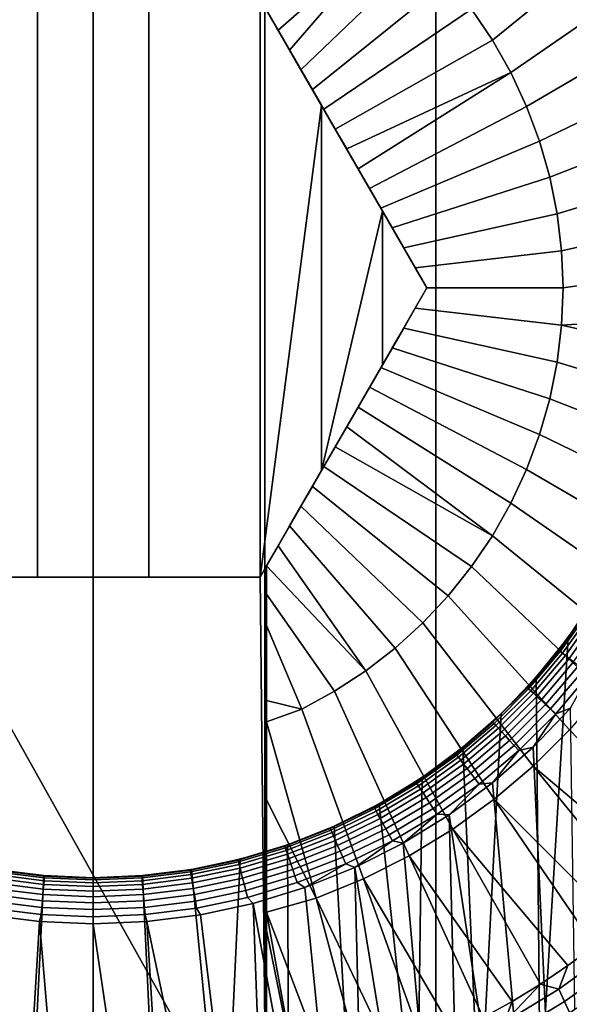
# Model space of a CAD drawing. Header units: metres. Extents: x -109 to 109, y -100 to 58.
# Tile 610 of 642: x 76.18 to 78.56, y 39.9 to 44.16. Entities that reach past the tile are written whole.
import ezdxf

# ---------------------------------------------------------------- set-up
doc = ezdxf.new("R2010")
doc.units = ezdxf.units.M
doc.layers.add('solid_21_062_100_XXX', color=7, linetype='CONTINUOUS')

msp = doc.modelspace()

# ---------------------------------------------------------------- linework, layer by layer
at = {"layer": 'solid_21_062_100_XXX'}
for points in [[(76.5, 47.799999, 13), (75.757866, 47.799999, 12.978799), (75.757843, 28.5, 12.978798), (76.5, 28.5, 13)], [(77.242134, 47.799999, 12.978799), (76.5, 47.799999, 13), (76.5, 28.5, 13), (77.242157, 28.5, 12.978798)], [(77.981873, 47.799999, 12.915263), (77.242134, 47.799999, 12.978799), (77.242157, 28.5, 12.978798), (77.981888, 28.5, 12.915262)], [(78.716789, 47.799999, 12.809598), (77.981873, 47.799999, 12.915263), (77.981888, 28.5, 12.915262), (78.716789, 28.5, 12.8096)], [(78.226944, 44.071533, -12.851696), (78.136589, 44.205029, -12.851696), (78.703712, 44.743359, -12.715114), (78.834015, 44.564617, -12.715114)], [(77.25, 44.200962, -12.928216), (77.678864, 44.65554, -12.851696), (77.806358, 44.556908, -12.851696), (77.299957, 44.114437, -12.932627)], [(77.349464, 44.028683, -12.936292), (77.299957, 44.114437, -12.932627), (77.806358, 44.556908, -12.851696)], [(77.349464, 44.028683, -12.936292), (77.806358, 44.556908, -12.851696), (77.925636, 44.448479, -12.851696), (77.398727, 43.943356, -12.939239)], [(78.306435, 43.931301, -12.851696), (78.226944, 44.071533, -12.851696), (78.834015, 44.564617, -12.715114), (78.94986, 44.376175, -12.715114)], [(77.398727, 43.943356, -12.939239), (77.925636, 44.448479, -12.851696), (78.035942, 44.33094, -12.851696), (77.447929, 43.858143, -12.941486)], [(78.374557, 43.78521, -12.851696), (78.306435, 43.931301, -12.851696), (78.94986, 44.376175, -12.715114), (79.050514, 44.179207, -12.715114)], [(77.447929, 43.858143, -12.941486), (78.035942, 44.33094, -12.851696), (78.136589, 44.205029, -12.851696), (77.497253, 43.772709, -12.943042)], [(76.259193, 41.75, -9.578973), (75.778313, 41.75, -9.554784), (75.778313, 44.25, -9.554784), (76.259193, 44.25, -9.578973)], [(76.740807, 41.75, -9.578973), (76.259193, 41.75, -9.578973), (76.259193, 44.25, -9.578973), (76.740807, 44.25, -9.578973)], [(77.221687, 41.75, -9.554784), (76.740807, 41.75, -9.578973), (76.740807, 44.25, -9.578973), (77.221687, 44.25, -9.554784)], [(77.25, 44.200962, -11.5), (77.943375, 43, -9.5), (77.221687, 44.25, -9.554784), (77.221687, 44.25, -11.5)], [(77.487007, 43.790459, -9.531031), (77.221687, 44.25, -9.554784), (77.943375, 43, -9.5)], [(77.221687, 41.75, -9.554784), (77.221687, 44.25, -9.554784), (77.487007, 43.790459, -9.531031)], [(77.892876, 43.087471, -12.930264), (77.25, 44.200962, -12.928216), (77.299957, 44.114437, -12.932627)], [(77.25, 44.200962, -11.5), (77.25, 44.200962, -12.928216), (77.892876, 43.087471, -12.930264), (77.943375, 43, -12.925397)], [(77.25, 44.200962, -11.5), (77.943375, 43, -12.925397), (77.943375, 43, -9.5)], [(77.497253, 43.772709, -12.943042), (78.136589, 44.205029, -12.851696), (78.226944, 44.071533, -12.851696), (77.546753, 43.68697, -12.943901)], [(78.430893, 43.634178, -12.851696), (78.374557, 43.78521, -12.851696), (79.050514, 44.179207, -12.715114), (79.135368, 43.974934, -12.715114)], [(77.843079, 43.173717, -12.934344), (77.299957, 44.114437, -12.932627), (77.349464, 44.028683, -12.936292)], [(77.892876, 43.087471, -12.930264), (77.299957, 44.114437, -12.932627), (77.843079, 43.173717, -12.934344)], [(77.546753, 43.68697, -12.943901), (78.226944, 44.071533, -12.851696), (78.306435, 43.931301, -12.851696), (77.596336, 43.601082, -12.944057)], [(77.793724, 43.259209, -12.937686), (77.349464, 44.028683, -12.936292), (77.398727, 43.943356, -12.939239)], [(77.843079, 43.173717, -12.934344), (77.349464, 44.028683, -12.936292), (77.793724, 43.259209, -12.937686)], [(77.744553, 43.344368, -12.940319), (77.398727, 43.943356, -12.939239), (77.447929, 43.858143, -12.941486)], [(77.793724, 43.259209, -12.937686), (77.398727, 43.943356, -12.939239), (77.744553, 43.344368, -12.940319)], [(78.475075, 43.47916, -12.851696), (78.430893, 43.634178, -12.851696), (79.135368, 43.974934, -12.715114), (79.203888, 43.764618, -12.715114)], [(77.645889, 43.515255, -12.943509), (77.596336, 43.601082, -12.944057), (78.306435, 43.931301, -12.851696)], [(77.695312, 43.429657, -12.942261), (77.645889, 43.515255, -12.943509), (78.306435, 43.931301, -12.851696), (78.374557, 43.78521, -12.851696)], [(77.695312, 43.429657, -12.942261), (77.447929, 43.858143, -12.941486), (77.497253, 43.772709, -12.943042)], [(77.744553, 43.344368, -12.940319), (77.447929, 43.858143, -12.941486), (77.695312, 43.429657, -12.942261)], [(77.221687, 41.75, -9.554784), (77.487007, 43.790459, -9.531031), (77.487007, 42.209541, -9.531031)], [(77.487007, 43.790459, -9.531031), (77.943375, 43, -9.5), (77.750893, 43.333397, -9.5)], [(77.487007, 42.209541, -9.531031), (77.487007, 43.790459, -9.531031), (77.750893, 43.333397, -9.5)], [(77.645889, 43.515255, -12.943509), (77.497253, 43.772709, -12.943042), (77.546753, 43.68697, -12.943901)], [(77.695312, 43.429657, -12.942261), (77.497253, 43.772709, -12.943042), (77.645889, 43.515255, -12.943509)], [(77.744553, 43.344368, -12.940319), (77.695312, 43.429657, -12.942261), (78.374557, 43.78521, -12.851696), (78.430893, 43.634178, -12.851696)], [(78.506836, 43.321125, -12.851696), (78.475075, 43.47916, -12.851696), (79.203888, 43.764618, -12.715114), (79.255653, 43.549561, -12.715114)], [(77.645889, 43.515255, -12.943509), (77.546753, 43.68697, -12.943901), (77.596336, 43.601082, -12.944057)], [(77.793724, 43.259209, -12.937686), (77.744553, 43.344368, -12.940319), (78.430893, 43.634178, -12.851696), (78.475075, 43.47916, -12.851696)], [(78.525978, 43.161072, -12.851696), (78.506836, 43.321125, -12.851696), (79.255653, 43.549561, -12.715114), (79.290344, 43.3311, -12.715114)], [(77.843079, 43.173717, -12.934344), (77.793724, 43.259209, -12.937686), (78.475075, 43.47916, -12.851696), (78.506836, 43.321125, -12.851696)], [(77.487007, 42.209541, -9.531031), (77.750893, 43.333397, -9.5), (77.750893, 42.666603, -9.5)], [(77.750893, 42.666603, -9.5), (77.750893, 43.333397, -9.5), (77.943375, 43, -9.5)], [(77.892876, 43.087471, -12.930264), (77.843079, 43.173717, -12.934344), (78.506836, 43.321125, -12.851696), (78.525978, 43.161072, -12.851696)], [(78.532372, 43.000004, -12.851696), (78.525978, 43.161072, -12.851696), (79.290344, 43.3311, -12.715114), (79.307747, 43.110588, -12.715114)], [(77.943375, 43, -12.925397), (77.892876, 43.087471, -12.930264), (78.525978, 43.161072, -12.851696), (78.532372, 43.000004, -12.851696)], [(78.525978, 42.838936, -12.851696), (78.532372, 43.000004, -12.851696), (79.307747, 43.110588, -12.715114), (79.307747, 42.889393, -12.715114)], [(77.25, 41.799038, -11.5), (77.221687, 41.75, -9.554784), (77.487007, 42.209541, -9.531031), (77.943375, 43, -12.925397)], [(77.25, 41.799038, -11.5), (77.943375, 43, -12.925397), (77.892876, 42.912529, -12.930264), (77.25, 41.799038, -12.928216)], [(77.487007, 42.209541, -9.531031), (77.750893, 42.666603, -9.5), (77.943375, 43, -12.925397)], [(77.750893, 42.666603, -9.5), (77.943375, 43, -9.5), (77.943375, 43, -12.925397)], [(77.892876, 42.912529, -12.930264), (77.943375, 43, -12.925397), (78.532372, 43.000004, -12.851696), (78.525978, 42.838936, -12.851696)], [(77.25, 41.799038, -12.928216), (77.892876, 42.912529, -12.930264), (77.299957, 41.885563, -12.932627)], [(77.299957, 41.885563, -12.932627), (77.892876, 42.912529, -12.930264), (77.843079, 42.826283, -12.934344)], [(77.892876, 42.912529, -12.930264), (78.525978, 42.838936, -12.851696), (78.506844, 42.678879, -12.851696), (77.843079, 42.826283, -12.934344)], [(78.525978, 42.838936, -12.851696), (79.307747, 42.889393, -12.715114), (79.290344, 42.66888, -12.715114)], [(78.525978, 42.838936, -12.851696), (79.290344, 42.66888, -12.715114), (79.255653, 42.45042, -12.715114), (78.506844, 42.678879, -12.851696)], [(77.299957, 41.885563, -12.932627), (77.843079, 42.826283, -12.934344), (77.349464, 41.971317, -12.936292)], [(77.349464, 41.971317, -12.936292), (77.843079, 42.826283, -12.934344), (77.793724, 42.740791, -12.937686)], [(77.843079, 42.826283, -12.934344), (78.506844, 42.678879, -12.851696), (78.475082, 42.520847, -12.851696), (77.793724, 42.740791, -12.937686)], [(77.349464, 41.971317, -12.936292), (77.793724, 42.740791, -12.937686), (77.398727, 42.056644, -12.939239)], [(77.398727, 42.056644, -12.939239), (77.793724, 42.740791, -12.937686), (77.744553, 42.655632, -12.940319)], [(77.793724, 42.740791, -12.937686), (78.475082, 42.520847, -12.851696), (78.430893, 42.365826, -12.851696), (77.744553, 42.655632, -12.940319)], [(78.506844, 42.678879, -12.851696), (79.255653, 42.45042, -12.715114), (79.203888, 42.235363, -12.715114), (78.475082, 42.520847, -12.851696)], [(77.398727, 42.056644, -12.939239), (77.744553, 42.655632, -12.940319), (77.447929, 42.141857, -12.941486)], [(77.447929, 42.141857, -12.941486), (77.744553, 42.655632, -12.940319), (77.695312, 42.570343, -12.942261)], [(77.744553, 42.655632, -12.940319), (78.430893, 42.365826, -12.851696), (78.374557, 42.214794, -12.851696), (77.695312, 42.570343, -12.942261)], [(77.447929, 42.141857, -12.941486), (77.695312, 42.570343, -12.942261), (77.497253, 42.227291, -12.943042)], [(77.497253, 42.227291, -12.943042), (77.695312, 42.570343, -12.942261), (77.645889, 42.484745, -12.943509)], [(77.695312, 42.570343, -12.942261), (78.374557, 42.214794, -12.851696), (78.306435, 42.068703, -12.851696), (77.645889, 42.484745, -12.943509)], [(78.475082, 42.520847, -12.851696), (79.203888, 42.235363, -12.715114), (79.135361, 42.025047, -12.715114), (78.430893, 42.365826, -12.851696)], [(77.497253, 42.227291, -12.943042), (77.645889, 42.484745, -12.943509), (77.546753, 42.31303, -12.943901)], [(77.546753, 42.31303, -12.943901), (77.645889, 42.484745, -12.943509), (77.596336, 42.398918, -12.944057)], [(77.645889, 42.484745, -12.943509), (78.306435, 42.068703, -12.851696), (78.226944, 41.928471, -12.851696), (77.596336, 42.398918, -12.944057)], [(77.546753, 42.31303, -12.943901), (77.596336, 42.398918, -12.944057), (78.226944, 41.928471, -12.851696)], [(78.430893, 42.365826, -12.851696), (79.135361, 42.025047, -12.715114), (79.050507, 41.820774, -12.715114), (78.374557, 42.214794, -12.851696)], [(77.497253, 42.227291, -12.943042), (77.546753, 42.31303, -12.943901), (78.226944, 41.928471, -12.851696), (78.136597, 41.794979, -12.851696)], [(77.447929, 42.141857, -12.941486), (77.497253, 42.227291, -12.943042), (78.136597, 41.794979, -12.851696), (78.03595, 41.669064, -12.851696)], [(78.374557, 42.214794, -12.851696), (79.050507, 41.820774, -12.715114), (78.949844, 41.623806, -12.715114), (78.306435, 42.068703, -12.851696)], [(77.398727, 42.056644, -12.939239), (77.447929, 42.141857, -12.941486), (78.03595, 41.669064, -12.851696), (77.925636, 41.551525, -12.851696)], [(78.306435, 42.068703, -12.851696), (78.949844, 41.623806, -12.715114), (78.834007, 41.435368, -12.715114), (78.226944, 41.928471, -12.851696)], [(77.349464, 41.971317, -12.936292), (77.398727, 42.056644, -12.939239), (77.925636, 41.551525, -12.851696), (77.806358, 41.443096, -12.851696)], [(77.299957, 41.885563, -12.932627), (77.349464, 41.971317, -12.936292), (77.806358, 41.443096, -12.851696), (77.678864, 41.344463, -12.851696)], [(78.226944, 41.928471, -12.851696), (78.834007, 41.435368, -12.715114), (78.703705, 41.256626, -12.715114), (78.136597, 41.794979, -12.851696)], [(77.25, 41.799038, -12.928216), (77.299957, 41.885563, -12.932627), (77.678864, 41.344463, -12.851696)], [(75.778313, 41.75, -11.5), (77.25, 39.121857, -11.5), (75.75, 39.121857, -11.5), (75.75, 41.799038, -11.5)], [(77.25, 41.799038, -11.5), (77.25, 39.121857, -11.5), (77.221687, 41.75, -11.5)], [(77.25, 41.799038, -11.5), (77.221687, 41.75, -11.5), (77.221687, 41.75, -9.554784)], [(77.25, 41.799038, -11.5), (77.25, 40.222591, -12.701263), (77.25, 39.501717, -12.535121)], [(77.25, 39.443146, -12.516213), (77.25, 41.799038, -11.5), (77.25, 39.501717, -12.535121)], [(77.25, 41.799038, -11.5), (77.25, 40.300877, -12.716875), (77.25, 40.222591, -12.701263)], [(77.25, 41.799038, -11.5), (77.25, 40.785931, -12.803475), (77.25, 40.300877, -12.716875)], [(77.25, 41.675968, -12.917053), (77.25, 41.799038, -12.928216), (77.678864, 41.344463, -12.851696), (77.543953, 41.256245, -12.851696)], [(77.25, 41.799038, -11.5), (77.25, 41.123188, -12.853351), (77.25, 40.785931, -12.803475)], [(77.25, 41.799038, -11.5), (77.25, 41.216019, -12.865601), (77.25, 41.123188, -12.853351)], [(77.25, 41.799038, -11.5), (77.25, 41.799038, -12.928216), (77.25, 41.675968, -12.917053)], [(77.25, 41.799038, -11.5), (77.25, 41.675968, -12.917053), (77.25, 41.540916, -12.903542)], [(77.25, 41.799038, -11.5), (77.25, 41.540916, -12.903542), (77.25, 41.216019, -12.865601)], [(77.25, 41.799038, -11.5), (77.25, 39.121857, -12.051724), (77.25, 39.121857, -11.5)], [(77.25, 39.125416, -12.110739), (77.25, 39.121857, -12.051724), (77.25, 41.799038, -11.5)], [(77.25, 39.438671, -12.514444), (77.25, 41.799038, -11.5), (77.25, 39.443146, -12.516213)], [(77.25, 39.387516, -12.490622), (77.25, 41.799038, -11.5), (77.25, 39.438671, -12.514444)], [(77.25, 39.37841, -12.485636), (77.25, 41.799038, -11.5), (77.25, 39.387516, -12.490622)], [(77.25, 39.335587, -12.458761), (77.25, 41.799038, -11.5), (77.25, 39.37841, -12.485636)], [(77.25, 39.322556, -12.449345), (77.25, 41.799038, -11.5), (77.25, 39.335587, -12.458761)], [(77.25, 39.288078, -12.421148), (77.25, 41.799038, -11.5), (77.25, 39.322556, -12.449345)], [(77.25, 39.272072, -12.406203), (77.25, 41.799038, -11.5), (77.25, 39.288078, -12.421148)], [(77.25, 39.245625, -12.378366), (77.25, 41.799038, -11.5), (77.25, 39.272072, -12.406203)], [(77.25, 39.227821, -12.356966), (77.25, 41.799038, -11.5), (77.25, 39.245625, -12.378366)], [(77.25, 39.208775, -12.331049), (77.25, 41.799038, -11.5), (77.25, 39.227821, -12.356966)], [(77.25, 39.190548, -12.302474), (77.25, 41.799038, -11.5), (77.25, 39.208775, -12.331049)], [(77.25, 39.17799, -12.279889), (77.25, 41.799038, -11.5), (77.25, 39.190548, -12.302474)], [(77.25, 39.160877, -12.243651), (77.25, 41.799038, -11.5), (77.25, 39.17799, -12.279889)], [(77.25, 39.153652, -12.225608), (77.25, 41.799038, -11.5), (77.25, 39.160877, -12.243651)], [(77.25, 39.139317, -12.181513), (77.25, 41.799038, -11.5), (77.25, 39.153652, -12.225608)], [(77.25, 39.136055, -12.168962), (77.25, 41.799038, -11.5), (77.25, 39.139317, -12.181513)], [(77.25, 39.126236, -12.117143), (77.25, 41.799038, -11.5), (77.25, 39.136055, -12.168962)], [(77.25, 39.125416, -12.110739), (77.25, 41.799038, -11.5), (77.25, 39.126236, -12.117143)], [(78.136597, 41.794979, -12.851696), (78.703705, 41.256626, -12.715114), (78.559738, 41.088684, -12.715114), (78.03595, 41.669064, -12.851696)], [(75.778313, 41.75, -11.5), (77.221687, 41.75, -11.5), (77.25, 39.121857, -11.5)], [(75.778313, 41.75, -11.5), (75.778313, 41.75, -9.554784), (76.259193, 41.75, -9.578973), (77.221687, 41.75, -11.5)], [(76.259193, 41.75, -9.578973), (76.740807, 41.75, -9.578973), (77.221687, 41.75, -11.5)], [(76.740807, 41.75, -9.578973), (77.221687, 41.75, -9.554784), (77.221687, 41.75, -11.5)], [(77.25, 41.540916, -12.903542), (77.25, 41.675968, -12.917053), (77.543953, 41.256245, -12.851696), (77.402473, 41.178993, -12.851696)], [(78.03595, 41.669064, -12.851696), (78.559738, 41.088684, -12.715114), (78.403015, 40.93259, -12.715114), (77.925636, 41.551525, -12.851696)], [(78.553574, 41.48827, -9.359357), (78.675636, 41.66993, -9.331738), (78.688629, 39.651882, -9.328709), (78.433548, 39.498375, -9.384885)], [(78.588837, 41.537384, -10.5), (78.65065, 41.629887, -10.5), (78.675636, 41.66993, -9.331738), (78.553574, 41.48827, -9.359357)], [(78.514221, 41.43227, -10.531038), (78.636803, 41.603958, -10.531038), (78.588837, 41.537384, -10.5), (78.523056, 41.447662, -10.5)], [(78.519981, 41.427788, -10.561594), (78.642914, 41.599964, -10.561594), (78.636803, 41.603958, -10.531038), (78.514221, 41.43227, -10.531038)], [(78.529442, 41.420422, -10.590631), (78.652954, 41.593407, -10.590631), (78.642914, 41.599964, -10.561594), (78.519981, 41.427788, -10.561594)], [(78.542381, 41.410355, -10.61743), (78.666672, 41.584442, -10.61743), (78.652954, 41.593407, -10.590631), (78.529442, 41.420422, -10.590631)], [(78.558464, 41.397831, -10.641333), (78.683739, 41.573292, -10.641333), (78.666672, 41.584442, -10.61743), (78.542381, 41.410355, -10.61743)], [(78.577309, 41.383167, -10.661748), (78.703728, 41.56023, -10.661748), (78.683739, 41.573292, -10.641333), (78.558464, 41.397831, -10.641333)], [(77.25, 41.216019, -12.865601), (77.25, 41.540916, -12.903542), (77.402473, 41.178993, -12.851696)], [(77.925636, 41.551525, -12.851696), (78.403015, 40.93259, -12.715114), (78.234497, 40.789307, -12.715114), (77.806358, 41.443096, -12.851696)], [(78.523056, 41.447662, -10.5), (78.588837, 41.537384, -10.5), (78.553574, 41.48827, -9.359357)], [(78.415977, 41.317287, -9.388491), (78.553574, 41.48827, -9.359357), (78.433548, 39.498375, -9.384885)], [(78.453415, 41.360893, -10.5), (78.523056, 41.447662, -10.5), (78.553574, 41.48827, -9.359357), (78.415977, 41.317287, -9.388491)], [(77.806358, 41.443096, -12.851696), (78.234497, 40.789307, -12.715114), (78.055237, 40.659721, -12.715114), (77.678864, 41.344463, -12.851696)], [(78.377876, 41.27129, -10.531038), (78.514221, 41.43227, -10.531038), (78.380058, 41.277248, -10.5)], [(78.383247, 41.26635, -10.561594), (78.519981, 41.427788, -10.561594), (78.514221, 41.43227, -10.531038), (78.377876, 41.27129, -10.531038)], [(78.514221, 41.43227, -10.531038), (78.453415, 41.360893, -10.5), (78.380058, 41.277248, -10.5)], [(78.392075, 41.258224, -10.590631), (78.529442, 41.420422, -10.590631), (78.519981, 41.427788, -10.561594), (78.383247, 41.26635, -10.561594)], [(78.514221, 41.43227, -10.531038), (78.523056, 41.447662, -10.5), (78.453415, 41.360893, -10.5)], [(78.404129, 41.247124, -10.61743), (78.542381, 41.410355, -10.61743), (78.529442, 41.420422, -10.590631), (78.392075, 41.258224, -10.590631)], [(78.419128, 41.233318, -10.641333), (78.558464, 41.397831, -10.641333), (78.542381, 41.410355, -10.61743), (78.404129, 41.247124, -10.61743)], [(78.436699, 41.217148, -10.661748), (78.577309, 41.383167, -10.661748), (78.558464, 41.397831, -10.641333), (78.419128, 41.233318, -10.641333)], [(78.456398, 41.199009, -10.678173), (78.598442, 41.366718, -10.678173), (78.577309, 41.383167, -10.661748), (78.436699, 41.217148, -10.661748)], [(77.678864, 41.344463, -12.851696), (78.055237, 40.659721, -12.715114), (77.866333, 40.54464, -12.715114), (77.543953, 41.256245, -12.851696)], [(78.380058, 41.277248, -10.5), (78.453415, 41.360893, -10.5), (78.415977, 41.317287, -9.388491)], [(78.477745, 41.179356, -10.690202), (78.621338, 41.348892, -10.690202), (78.598442, 41.366718, -10.678173), (78.456398, 41.199009, -10.678173)], [(78.500221, 41.158665, -10.697537), (78.645447, 41.330132, -10.697537), (78.621338, 41.348892, -10.690202), (78.477745, 41.179356, -10.690202)], [(78.264046, 41.15863, -9.418221), (78.415977, 41.317287, -9.388491), (78.433548, 39.498375, -9.384885), (78.170082, 39.36533, -9.435328)], [(78.303123, 41.19688, -10.5), (78.380058, 41.277248, -10.5), (78.415977, 41.317287, -9.388491), (78.264046, 41.15863, -9.418221)], [(78.500221, 41.158665, -10.697537), (78.564117, 41.18288, -10.7), (78.645447, 41.330132, -10.697537)], [(77.543953, 41.256245, -12.851696), (77.866333, 40.54464, -12.715114), (77.668961, 40.444771, -12.715114), (77.402473, 41.178993, -12.851696)], [(78.228706, 41.12212, -10.531038), (78.377876, 41.27129, -10.531038), (78.303123, 41.19688, -10.5)], [(78.23365, 41.116753, -10.561594), (78.383247, 41.26635, -10.561594), (78.377876, 41.27129, -10.531038), (78.228706, 41.12212, -10.531038)], [(78.241776, 41.107929, -10.590631), (78.392075, 41.258224, -10.590631), (78.383247, 41.26635, -10.561594), (78.23365, 41.116753, -10.561594)], [(78.252876, 41.095871, -10.61743), (78.404129, 41.247124, -10.61743), (78.392075, 41.258224, -10.590631), (78.241776, 41.107929, -10.590631)], [(78.377876, 41.27129, -10.531038), (78.380058, 41.277248, -10.5), (78.303123, 41.19688, -10.5)], [(77.25, 41.216019, -12.865601), (77.402473, 41.178993, -12.851696), (77.25, 41.123188, -12.853351)], [(78.266685, 41.080872, -10.641333), (78.419128, 41.233318, -10.641333), (78.404129, 41.247124, -10.61743), (78.252876, 41.095871, -10.61743)], [(78.282852, 41.063305, -10.661748), (78.436699, 41.217148, -10.661748), (78.419128, 41.233318, -10.641333), (78.266685, 41.080872, -10.641333)], [(78.300987, 41.043602, -10.678173), (78.456398, 41.199009, -10.678173), (78.436699, 41.217148, -10.661748), (78.282852, 41.063305, -10.661748)], [(77.402473, 41.178993, -12.851696), (77.668961, 40.444771, -12.715114), (77.464348, 40.360741, -12.715114), (77.25, 41.123188, -12.853351)], [(78.222755, 41.119946, -10.5), (78.303123, 41.19688, -10.5), (78.264046, 41.15863, -9.418221)], [(78.228706, 41.12212, -10.531038), (78.303123, 41.19688, -10.5), (78.222755, 41.119946, -10.5)], [(78.320648, 41.022251, -10.690202), (78.477745, 41.179356, -10.690202), (78.456398, 41.199009, -10.678173), (78.300987, 41.043602, -10.678173)], [(78.341331, 40.999779, -10.697537), (78.500221, 41.158665, -10.697537), (78.477745, 41.179356, -10.690202), (78.320648, 41.022251, -10.690202)], [(78.402542, 41.014347, -10.7), (78.458488, 39.802059, -10.7), (78.582596, 39.881462, -10.7), (78.564117, 41.18288, -10.7)], [(78.500221, 41.158665, -10.697537), (78.402542, 41.014347, -10.7), (78.564117, 41.18288, -10.7)], [(78.099075, 41.013687, -9.447629), (78.264046, 41.15863, -9.418221), (78.170082, 39.36533, -9.435328)], [(78.139114, 41.046589, -10.5), (78.222755, 41.119946, -10.5), (78.264046, 41.15863, -9.418221), (78.099075, 41.013687, -9.447629)], [(78.341331, 40.999779, -10.697537), (78.402542, 41.014347, -10.7), (78.500221, 41.158665, -10.697537)], [(77.25, 40.785931, -12.803475), (77.25, 41.123188, -12.853351), (77.464348, 40.360741, -12.715114)], [(78.067734, 40.985779, -10.531038), (78.228706, 41.12212, -10.531038), (78.139114, 41.046589, -10.5)], [(78.072212, 40.980022, -10.561594), (78.23365, 41.116753, -10.561594), (78.228706, 41.12212, -10.531038), (78.067734, 40.985779, -10.531038)], [(78.079582, 40.970558, -10.590631), (78.241776, 41.107929, -10.590631), (78.23365, 41.116753, -10.561594), (78.072212, 40.980022, -10.561594)], [(78.089645, 40.957623, -10.61743), (78.252876, 41.095871, -10.61743), (78.241776, 41.107929, -10.590631), (78.079582, 40.970558, -10.590631)], [(78.102165, 40.941536, -10.641333), (78.266685, 41.080872, -10.641333), (78.252876, 41.095871, -10.61743), (78.089645, 40.957623, -10.61743)], [(78.228706, 41.12212, -10.531038), (78.222755, 41.119946, -10.5), (78.139114, 41.046589, -10.5)], [(78.403015, 40.93259, -12.715114), (78.559738, 41.088684, -12.715114), (79.093849, 40.535767, -12.535121), (78.993263, 40.434044, -12.535121)], [(78.052345, 40.976952, -10.5), (78.139114, 41.046589, -10.5), (78.099075, 41.013687, -9.447629)], [(78.067734, 40.985779, -10.531038), (78.139114, 41.046589, -10.5), (78.052345, 40.976952, -10.5)], [(78.116837, 40.922691, -10.661748), (78.282852, 41.063305, -10.661748), (78.266685, 41.080872, -10.641333), (78.102165, 40.941536, -10.641333)], [(78.133278, 40.901562, -10.678173), (78.300987, 41.043602, -10.678173), (78.282852, 41.063305, -10.661748), (78.116837, 40.922691, -10.661748)], [(78.151108, 40.878658, -10.690202), (78.320648, 41.022251, -10.690202), (78.300987, 41.043602, -10.678173), (78.133278, 40.901562, -10.678173)], [(77.922729, 40.883793, -9.475788), (78.099075, 41.013687, -9.447629), (78.170082, 39.36533, -9.435328), (77.900475, 39.253178, -9.479096)], [(77.962624, 40.911167, -10.5), (78.052345, 40.976952, -10.5), (78.099075, 41.013687, -9.447629), (77.922729, 40.883793, -9.475788)], [(78.169868, 40.854553, -10.697537), (78.341331, 40.999779, -10.697537), (78.320648, 41.022251, -10.690202), (78.151108, 40.878658, -10.690202)], [(78.169868, 40.854553, -10.697537), (78.227257, 40.860123, -10.7), (78.341331, 40.999779, -10.697537)], [(78.227257, 40.860123, -10.7), (78.331406, 39.727623, -10.7), (78.458488, 39.802059, -10.7), (78.402542, 41.014347, -10.7)], [(78.341331, 40.999779, -10.697537), (78.227257, 40.860123, -10.7), (78.402542, 41.014347, -10.7)], [(77.896042, 40.863197, -10.531038), (78.067734, 40.985779, -10.531038), (77.962624, 40.911167, -10.5)], [(77.900032, 40.857086, -10.561594), (78.072212, 40.980022, -10.561594), (78.067734, 40.985779, -10.531038), (77.896042, 40.863197, -10.531038)], [(77.906593, 40.84705, -10.590631), (78.079582, 40.970558, -10.590631), (78.072212, 40.980022, -10.561594), (77.900032, 40.857086, -10.561594)], [(77.915558, 40.833324, -10.61743), (78.089645, 40.957623, -10.61743), (78.079582, 40.970558, -10.590631), (77.906593, 40.84705, -10.590631)], [(77.926712, 40.816261, -10.641333), (78.102165, 40.941536, -10.641333), (78.089645, 40.957623, -10.61743), (77.915558, 40.833324, -10.61743)], [(78.067734, 40.985779, -10.531038), (78.052345, 40.976952, -10.5), (77.962624, 40.911167, -10.5)], [(77.939766, 40.796272, -10.661748), (78.116837, 40.922691, -10.661748), (78.102165, 40.941536, -10.641333), (77.926712, 40.816261, -10.641333)], [(77.954414, 40.773853, -10.678173), (78.133278, 40.901562, -10.678173), (78.116837, 40.922691, -10.661748), (77.939766, 40.796272, -10.661748)], [(78.234497, 40.789307, -12.715114), (78.403015, 40.93259, -12.715114), (78.888687, 40.336418, -12.535121), (78.780296, 40.243053, -12.535121)], [(78.403015, 40.93259, -12.715114), (78.993263, 40.434044, -12.535121), (78.888687, 40.336418, -12.535121)], [(77.736496, 40.769844, -9.501884), (77.922729, 40.883793, -9.475788), (77.900475, 39.253178, -9.479096)], [(77.775002, 40.791637, -10.5), (77.870117, 40.849354, -10.5), (77.922729, 40.883793, -9.475788), (77.736496, 40.769844, -9.501884)], [(77.870117, 40.849354, -10.5), (77.962624, 40.911167, -10.5), (77.922729, 40.883793, -9.475788)], [(77.896042, 40.863197, -10.531038), (77.962624, 40.911167, -10.5), (77.870117, 40.849354, -10.5)], [(77.970291, 40.749557, -10.690202), (78.151108, 40.878658, -10.690202), (78.133278, 40.901562, -10.678173), (77.954414, 40.773853, -10.678173)], [(77.986992, 40.723984, -10.697537), (78.169868, 40.854553, -10.697537), (78.151108, 40.878658, -10.690202), (77.970291, 40.749557, -10.690202)], [(77.714821, 40.755211, -10.531038), (77.896042, 40.863197, -10.531038), (77.775002, 40.791637, -10.5)], [(77.718292, 40.748795, -10.561594), (77.900032, 40.857086, -10.561594), (77.896042, 40.863197, -10.531038), (77.714821, 40.755211, -10.531038)], [(77.723999, 40.738247, -10.590631), (77.906593, 40.84705, -10.590631), (77.900032, 40.857086, -10.561594), (77.718292, 40.748795, -10.561594)], [(77.731804, 40.723831, -10.61743), (77.915558, 40.833324, -10.61743), (77.906593, 40.84705, -10.590631), (77.723999, 40.738247, -10.590631)], [(77.741501, 40.705902, -10.641333), (77.926712, 40.816261, -10.641333), (77.915558, 40.833324, -10.61743), (77.731804, 40.723831, -10.61743)], [(77.896042, 40.863197, -10.531038), (77.870117, 40.849354, -10.5), (77.775002, 40.791637, -10.5)], [(77.986992, 40.723984, -10.697537), (78.03952, 40.721325, -10.7), (78.169868, 40.854553, -10.697537)], [(78.03952, 40.721325, -10.7), (78.201454, 39.658211, -10.7), (78.331406, 39.727623, -10.7), (78.227257, 40.860123, -10.7)], [(78.169868, 40.854553, -10.697537), (78.03952, 40.721325, -10.7), (78.227257, 40.860123, -10.7)], [(77.25, 40.785931, -12.803475), (77.464348, 40.360741, -12.715114), (77.25, 40.300877, -12.716875)], [(77.67746, 40.738125, -10.5), (77.775002, 40.791637, -10.5), (77.736496, 40.769844, -9.501884)], [(77.714821, 40.755211, -10.531038), (77.775002, 40.791637, -10.5), (77.67746, 40.738125, -10.5)], [(77.752869, 40.684902, -10.661748), (77.939766, 40.796272, -10.661748), (77.926712, 40.816261, -10.641333), (77.741501, 40.705902, -10.641333)], [(77.765617, 40.66135, -10.678173), (77.954414, 40.773853, -10.678173), (77.939766, 40.796272, -10.661748), (77.752869, 40.684902, -10.661748)], [(78.055237, 40.659721, -12.715114), (78.234497, 40.789307, -12.715114), (78.668259, 40.154099, -12.535121), (78.55275, 40.069691, -12.535121)], [(78.234497, 40.789307, -12.715114), (78.780296, 40.243053, -12.535121), (78.668259, 40.154099, -12.535121)], [(77.525299, 40.66256, -10.531038), (77.714821, 40.755211, -10.531038), (77.577682, 40.688915, -10.5)], [(77.528229, 40.655876, -10.561594), (77.718292, 40.748795, -10.561594), (77.714821, 40.755211, -10.531038), (77.525299, 40.66256, -10.531038)], [(77.533043, 40.644894, -10.590631), (77.723999, 40.738247, -10.590631), (77.718292, 40.748795, -10.561594), (77.528229, 40.655876, -10.561594)], [(77.542191, 40.672695, -9.525154), (77.736496, 40.769844, -9.501884), (77.900475, 39.253178, -9.479096), (77.625595, 39.161636, -9.515655)], [(77.577682, 40.688915, -10.5), (77.67746, 40.738125, -10.5), (77.736496, 40.769844, -9.501884), (77.542191, 40.672695, -9.525154)], [(77.714821, 40.755211, -10.531038), (77.67746, 40.738125, -10.5), (77.577682, 40.688915, -10.5)], [(77.779427, 40.635826, -10.690202), (77.970291, 40.749557, -10.690202), (77.954414, 40.773853, -10.678173), (77.765617, 40.66135, -10.678173)], [(77.793968, 40.608963, -10.697537), (77.986992, 40.723984, -10.697537), (77.970291, 40.749557, -10.690202), (77.779427, 40.635826, -10.690202)], [(77.539627, 40.629883, -10.61743), (77.731804, 40.723831, -10.61743), (77.723999, 40.738247, -10.590631), (77.533043, 40.644894, -10.590631)], [(77.547821, 40.611214, -10.641333), (77.741501, 40.705902, -10.641333), (77.731804, 40.723831, -10.61743), (77.539627, 40.629883, -10.61743)], [(77.557411, 40.589348, -10.661748), (77.752869, 40.684902, -10.661748), (77.741501, 40.705902, -10.641333), (77.547821, 40.611214, -10.641333)], [(77.793968, 40.608963, -10.697537), (77.840675, 40.598942, -10.7), (77.986992, 40.723984, -10.697537)], [(77.986992, 40.723984, -10.697537), (77.840675, 40.598942, -10.7), (78.03952, 40.721325, -10.7)], [(77.840675, 40.598942, -10.7), (77.933998, 39.535011, -10.7), (78.068916, 39.593979, -10.7), (78.03952, 40.721325, -10.7)], [(78.14064, 39.593178, -10.702462), (78.201454, 39.658211, -10.7), (78.03952, 40.721325, -10.7), (78.068916, 39.593979, -10.7)], [(77.328773, 40.585873, -10.531038), (77.525299, 40.66256, -10.531038), (77.372154, 40.603786, -10.5)], [(77.331139, 40.578972, -10.561594), (77.528229, 40.655876, -10.561594), (77.525299, 40.66256, -10.531038), (77.328773, 40.585873, -10.531038)], [(77.341179, 40.592731, -9.545007), (77.542191, 40.672695, -9.525154), (77.625595, 39.161636, -9.515655), (77.347122, 39.090733, -9.544481)], [(77.372154, 40.603786, -10.5), (77.475845, 40.644108, -10.5), (77.542191, 40.672695, -9.525154), (77.341179, 40.592731, -9.545007)], [(77.525299, 40.66256, -10.531038), (77.475845, 40.644108, -10.5), (77.372154, 40.603786, -10.5)], [(77.475845, 40.644108, -10.5), (77.577682, 40.688915, -10.5), (77.542191, 40.672695, -9.525154)], [(77.525299, 40.66256, -10.531038), (77.577682, 40.688915, -10.5), (77.475845, 40.644108, -10.5)], [(77.568169, 40.564827, -10.678173), (77.765617, 40.66135, -10.678173), (77.752869, 40.684902, -10.661748), (77.557411, 40.589348, -10.661748)], [(77.579826, 40.53825, -10.690202), (77.779427, 40.635826, -10.690202), (77.765617, 40.66135, -10.678173), (77.568169, 40.564827, -10.678173)], [(77.866333, 40.54464, -12.715114), (78.055237, 40.659721, -12.715114), (78.43396, 39.989967, -12.535121), (78.31208, 39.915058, -12.535121)], [(78.055237, 40.659721, -12.715114), (78.55275, 40.069691, -12.535121), (78.43396, 39.989967, -12.535121)], [(77.335037, 40.567631, -10.590631), (77.533043, 40.644894, -10.590631), (77.528229, 40.655876, -10.561594), (77.331139, 40.578972, -10.561594)], [(77.340355, 40.552128, -10.61743), (77.539627, 40.629883, -10.61743), (77.533043, 40.644894, -10.590631), (77.335037, 40.567631, -10.590631)], [(77.346977, 40.532845, -10.641333), (77.547821, 40.611214, -10.641333), (77.539627, 40.629883, -10.61743), (77.340355, 40.552128, -10.61743)], [(77.592094, 40.510277, -10.697537), (77.793968, 40.608963, -10.697537), (77.779427, 40.635826, -10.690202), (77.579826, 40.53825, -10.690202)], [(77.135147, 40.530369, -9.560926), (77.341179, 40.592731, -9.545007), (77.347122, 39.090733, -9.544481), (77.066078, 39.040257, -9.565266)], [(77.126579, 40.525681, -10.531038), (77.328773, 40.585873, -10.531038), (77.159988, 40.536888, -10.5)], [(77.128372, 40.518604, -10.561594), (77.331139, 40.578972, -10.561594), (77.328773, 40.585873, -10.531038), (77.126579, 40.525681, -10.531038)], [(77.131317, 40.506981, -10.590631), (77.335037, 40.567631, -10.590631), (77.331139, 40.578972, -10.561594), (77.128372, 40.518604, -10.561594)], [(77.159988, 40.536888, -10.5), (77.2668, 40.568024, -10.5), (77.341179, 40.592731, -9.545007), (77.135147, 40.530369, -9.560926)], [(77.328773, 40.585873, -10.531038), (77.2668, 40.568024, -10.5), (77.159988, 40.536888, -10.5)], [(77.2668, 40.568024, -10.5), (77.372154, 40.603786, -10.5), (77.341179, 40.592731, -9.545007)], [(77.328773, 40.585873, -10.531038), (77.372154, 40.603786, -10.5), (77.2668, 40.568024, -10.5)], [(77.354729, 40.510262, -10.661748), (77.557411, 40.589348, -10.661748), (77.547821, 40.611214, -10.641333), (77.346977, 40.532845, -10.641333)], [(77.363426, 40.484936, -10.678173), (77.568169, 40.564827, -10.678173), (77.557411, 40.589348, -10.661748), (77.354729, 40.510262, -10.661748)], [(77.592094, 40.510277, -10.697537), (77.632202, 40.493885, -10.7), (77.793968, 40.608963, -10.697537)], [(77.793968, 40.608963, -10.697537), (77.632202, 40.493885, -10.7), (77.840675, 40.598942, -10.7)], [(77.632202, 40.493885, -10.7), (77.796844, 39.48138, -10.7), (77.933998, 39.535011, -10.7), (77.840675, 40.598942, -10.7)], [(77.159988, 40.536888, -10.5), (77.135147, 40.530369, -9.560926), (76.925407, 40.485737, -9.572552), (77.051926, 40.510445, -10.5)], [(77.126579, 40.525681, -10.531038), (77.159988, 40.536888, -10.5), (77.051926, 40.510445, -10.5)], [(77.135345, 40.491093, -10.61743), (77.340355, 40.552128, -10.61743), (77.335037, 40.567631, -10.590631), (77.131317, 40.506981, -10.590631)], [(77.140343, 40.471329, -10.641333), (77.346977, 40.532845, -10.641333), (77.340355, 40.552128, -10.61743), (77.135345, 40.491093, -10.61743)], [(77.14621, 40.448181, -10.661748), (77.354729, 40.510262, -10.661748), (77.346977, 40.532845, -10.641333), (77.140343, 40.471329, -10.641333)], [(77.372849, 40.457485, -10.690202), (77.579826, 40.53825, -10.690202), (77.568169, 40.564827, -10.678173), (77.363426, 40.484936, -10.678173)], [(77.382767, 40.428593, -10.697537), (77.592094, 40.510277, -10.697537), (77.579826, 40.53825, -10.690202), (77.372849, 40.457485, -10.690202)], [(77.668961, 40.444771, -12.715114), (77.866333, 40.54464, -12.715114), (78.187302, 39.845085, -12.535121), (78.05983, 39.780151, -12.535121)], [(77.866333, 40.54464, -12.715114), (78.31208, 39.915058, -12.535121), (78.187302, 39.845085, -12.535121)], [(76.942802, 40.488739, -10.5), (76.925407, 40.485737, -9.572552), (76.713203, 40.458931, -9.579628), (76.83284, 40.471817, -10.5)], [(76.920113, 40.482388, -10.531038), (76.942802, 40.488739, -10.5), (76.83284, 40.471817, -10.5)], [(76.920113, 40.482388, -10.531038), (77.126579, 40.525681, -10.531038), (77.051926, 40.510445, -10.5), (76.942802, 40.488739, -10.5)], [(76.921318, 40.475189, -10.561594), (77.128372, 40.518604, -10.561594), (77.126579, 40.525681, -10.531038), (76.920113, 40.482388, -10.531038)], [(76.923286, 40.46336, -10.590631), (77.131317, 40.506981, -10.590631), (77.128372, 40.518604, -10.561594), (76.921318, 40.475189, -10.561594)], [(76.925987, 40.447193, -10.61743), (77.135345, 40.491093, -10.61743), (77.131317, 40.506981, -10.590631), (76.923286, 40.46336, -10.590631)], [(76.925407, 40.485737, -9.572552), (77.135147, 40.530369, -9.560926), (77.066078, 39.040257, -9.565266)], [(76.942802, 40.488739, -10.5), (77.051926, 40.510445, -10.5), (76.925407, 40.485737, -9.572552)], [(76.929344, 40.427086, -10.641333), (77.140343, 40.471329, -10.641333), (77.135345, 40.491093, -10.61743), (76.925987, 40.447193, -10.61743)], [(77.152779, 40.422222, -10.678173), (77.363426, 40.484936, -10.678173), (77.354729, 40.510262, -10.661748), (77.14621, 40.448181, -10.661748)], [(77.382767, 40.428593, -10.697537), (77.415619, 40.406906, -10.7), (77.592094, 40.510277, -10.697537)], [(77.592094, 40.510277, -10.697537), (77.415619, 40.406906, -10.7), (77.632202, 40.493885, -10.7)], [(77.415619, 40.406906, -10.7), (77.516731, 39.390465, -10.7), (77.65773, 39.433186, -10.7), (77.632202, 40.493885, -10.7)], [(77.632202, 40.493885, -10.7), (77.65773, 39.433186, -10.7), (77.796844, 39.48138, -10.7)], [(76.286774, 40.458931, -9.579627), (76.216881, 39.010033, -9.577816), (75.933922, 39.040257, -9.565266), (76.074562, 40.485741, -9.572551)], [(76.070656, 40.427086, -10.641333), (76.284592, 40.400421, -10.641333), (76.286278, 40.420734, -10.61743), (76.074013, 40.447193, -10.61743)], [(76.074013, 40.447193, -10.61743), (76.286278, 40.420734, -10.61743), (76.287628, 40.437069, -10.590631), (76.076714, 40.46336, -10.590631)], [(76.16716, 40.471817, -10.5), (76.277756, 40.459705, -10.5), (76.286774, 40.458931, -9.579627), (76.074562, 40.485741, -9.572551)], [(76.076714, 40.46336, -10.590631), (76.287628, 40.437069, -10.590631), (76.28862, 40.44902, -10.561594), (76.078682, 40.475189, -10.561594)], [(76.078682, 40.475189, -10.561594), (76.28862, 40.44902, -10.561594), (76.289223, 40.456295, -10.531038), (76.079887, 40.482388, -10.531038)], [(76.079887, 40.482388, -10.531038), (76.289223, 40.456295, -10.531038), (76.16716, 40.471817, -10.5)], [(76.289223, 40.456295, -10.531038), (76.277756, 40.459705, -10.5), (76.16716, 40.471817, -10.5)], [(76.286774, 40.458931, -9.579627), (76.5, 40.450001, -9.582), (76.5, 39, -9.582), (76.216881, 39.010033, -9.577816)], [(76.277756, 40.459705, -10.5), (76.388771, 40.452427, -10.5), (76.286774, 40.458931, -9.579627)], [(76.289223, 40.456295, -10.531038), (76.388771, 40.452427, -10.5), (76.277756, 40.459705, -10.5)], [(76.388771, 40.452427, -10.5), (76.5, 40.450001, -10.5), (76.5, 40.450001, -9.582), (76.286774, 40.458931, -9.579627)], [(76.287628, 40.437069, -10.590631), (76.5, 40.428288, -10.590631), (76.5, 40.440281, -10.561594), (76.28862, 40.44902, -10.561594)], [(76.28862, 40.44902, -10.561594), (76.5, 40.440281, -10.561594), (76.5, 40.447578, -10.531038), (76.289223, 40.456295, -10.531038)], [(76.289223, 40.456295, -10.531038), (76.5, 40.447578, -10.531038), (76.388771, 40.452427, -10.5)], [(76.5, 40.447578, -10.531038), (76.5, 40.450001, -10.5), (76.388771, 40.452427, -10.5)], [(76.722244, 40.459705, -10.5), (76.713203, 40.458931, -9.579628), (76.5, 40.450001, -9.582), (76.611229, 40.452427, -10.5)], [(76.5, 40.450001, -9.582), (76.713203, 40.458931, -9.579628), (76.783119, 39.010033, -9.577816), (76.5, 39, -9.582)], [(76.710777, 40.456295, -10.531038), (76.611229, 40.452427, -10.5), (76.5, 40.450001, -10.5)], [(76.5, 40.447578, -10.531038), (76.710777, 40.456295, -10.531038), (76.5, 40.450001, -10.5)], [(76.5, 40.440281, -10.561594), (76.71138, 40.44902, -10.561594), (76.710777, 40.456295, -10.531038), (76.5, 40.447578, -10.531038)], [(76.611229, 40.452427, -10.5), (76.5, 40.450001, -9.582), (76.5, 40.450001, -10.5)], [(76.5, 40.428288, -10.590631), (76.712372, 40.437069, -10.590631), (76.71138, 40.44902, -10.561594), (76.5, 40.440281, -10.561594)], [(76.710777, 40.456295, -10.531038), (76.722244, 40.459705, -10.5), (76.611229, 40.452427, -10.5)], [(76.710777, 40.456295, -10.531038), (76.920113, 40.482388, -10.531038), (76.722244, 40.459705, -10.5)], [(76.71138, 40.44902, -10.561594), (76.921318, 40.475189, -10.561594), (76.920113, 40.482388, -10.531038), (76.710777, 40.456295, -10.531038)], [(76.712372, 40.437069, -10.590631), (76.923286, 40.46336, -10.590631), (76.921318, 40.475189, -10.561594), (76.71138, 40.44902, -10.561594)], [(76.713722, 40.420734, -10.61743), (76.925987, 40.447193, -10.61743), (76.923286, 40.46336, -10.590631), (76.712372, 40.437069, -10.590631)], [(76.713203, 40.458931, -9.579628), (76.925407, 40.485737, -9.572552), (77.066078, 39.040257, -9.565266), (76.783119, 39.010033, -9.577816)], [(76.722244, 40.459705, -10.5), (76.83284, 40.471817, -10.5), (76.713203, 40.458931, -9.579628)], [(76.715408, 40.400421, -10.641333), (76.929344, 40.427086, -10.641333), (76.925987, 40.447193, -10.61743), (76.713722, 40.420734, -10.61743)], [(76.920113, 40.482388, -10.531038), (76.83284, 40.471817, -10.5), (76.722244, 40.459705, -10.5)], [(76.933273, 40.403534, -10.661748), (77.14621, 40.448181, -10.661748), (77.140343, 40.471329, -10.641333), (76.929344, 40.427086, -10.641333)], [(76.937683, 40.377121, -10.678173), (77.152779, 40.422222, -10.678173), (77.14621, 40.448181, -10.661748), (76.933273, 40.403534, -10.661748)], [(77.159904, 40.394089, -10.690202), (77.372849, 40.457485, -10.690202), (77.363426, 40.484936, -10.678173), (77.152779, 40.422222, -10.678173)], [(77.167404, 40.364479, -10.697537), (77.382767, 40.428593, -10.697537), (77.372849, 40.457485, -10.690202), (77.159904, 40.394089, -10.690202)], [(76.062317, 40.377121, -10.678173), (76.280411, 40.349937, -10.678173), (76.282623, 40.376625, -10.661748), (76.066727, 40.403534, -10.661748)], [(76.066727, 40.403534, -10.661748), (76.282623, 40.376625, -10.661748), (76.284592, 40.400421, -10.641333), (76.070656, 40.427086, -10.641333)], [(76.284592, 40.400421, -10.641333), (76.5, 40.39151, -10.641333), (76.5, 40.411896, -10.61743), (76.286278, 40.420734, -10.61743)], [(76.286278, 40.420734, -10.61743), (76.5, 40.411896, -10.61743), (76.5, 40.428288, -10.590631), (76.287628, 40.437069, -10.590631)], [(76.5, 40.411896, -10.61743), (76.713722, 40.420734, -10.61743), (76.712372, 40.437069, -10.590631), (76.5, 40.428288, -10.590631)], [(76.5, 40.39151, -10.641333), (76.715408, 40.400421, -10.641333), (76.713722, 40.420734, -10.61743), (76.5, 40.411896, -10.61743)], [(76.717377, 40.376625, -10.661748), (76.933273, 40.403534, -10.661748), (76.929344, 40.427086, -10.641333), (76.715408, 40.400421, -10.641333)], [(76.719589, 40.349937, -10.678173), (76.937683, 40.377121, -10.678173), (76.933273, 40.403534, -10.661748), (76.717377, 40.376625, -10.661748)], [(76.942459, 40.348495, -10.690202), (77.159904, 40.394089, -10.690202), (77.152779, 40.422222, -10.678173), (76.937683, 40.377121, -10.678173)], [(77.167404, 40.364479, -10.697537), (77.192329, 40.338577, -10.7), (77.415619, 40.406906, -10.7), (77.382767, 40.428593, -10.697537)], [(77.192329, 40.338577, -10.7), (77.374138, 39.35331, -10.7), (77.516731, 39.390465, -10.7), (77.415619, 40.406906, -10.7)], [(77.464348, 40.360741, -12.715114), (77.668961, 40.444771, -12.715114), (77.929863, 39.720367, -12.535121), (77.797607, 39.665825, -12.535121)], [(77.668961, 40.444771, -12.715114), (78.05983, 39.780151, -12.535121), (77.929863, 39.720367, -12.535121)], [(76.057541, 40.348495, -10.690202), (76.278015, 40.321014, -10.690202), (76.280411, 40.349937, -10.678173), (76.062317, 40.377121, -10.678173)], [(76.280411, 40.349937, -10.678173), (76.5, 40.340855, -10.678173), (76.5, 40.367634, -10.661748), (76.282623, 40.376625, -10.661748)], [(76.282623, 40.376625, -10.661748), (76.5, 40.367634, -10.661748), (76.5, 40.39151, -10.641333), (76.284592, 40.400421, -10.641333)], [(76.5, 40.367634, -10.661748), (76.717377, 40.376625, -10.661748), (76.715408, 40.400421, -10.641333), (76.5, 40.39151, -10.641333)], [(76.5, 40.340855, -10.678173), (76.719589, 40.349937, -10.678173), (76.717377, 40.376625, -10.661748), (76.5, 40.367634, -10.661748)], [(76.721985, 40.321014, -10.690202), (76.942459, 40.348495, -10.690202), (76.937683, 40.377121, -10.678173), (76.719589, 40.349937, -10.678173)], [(76.947487, 40.318367, -10.697537), (77.167404, 40.364479, -10.697537), (77.159904, 40.394089, -10.690202), (76.942459, 40.348495, -10.690202)], [(76.947487, 40.318367, -10.697537), (76.963898, 40.289413, -10.7), (77.192329, 40.338577, -10.7), (77.167404, 40.364479, -10.697537)], [(77.25, 40.300877, -12.716875), (77.464348, 40.360741, -12.715114), (77.663277, 39.616615, -12.535121), (77.527084, 39.572815, -12.535121)], [(77.464348, 40.360741, -12.715114), (77.797607, 39.665825, -12.535121), (77.663277, 39.616615, -12.535121)], [(76.27549, 40.290573, -10.697537), (76.052513, 40.318367, -10.697537), (76.036102, 40.289413, -10.7), (76.267624, 40.259838, -10.7)], [(76.052513, 40.318367, -10.697537), (76.27549, 40.290573, -10.697537), (76.278015, 40.321014, -10.690202), (76.057541, 40.348495, -10.690202)], [(76.27549, 40.290573, -10.697537), (76.5, 40.281288, -10.697537), (76.5, 40.311832, -10.690202), (76.278015, 40.321014, -10.690202)], [(76.278015, 40.321014, -10.690202), (76.5, 40.311832, -10.690202), (76.5, 40.340855, -10.678173), (76.280411, 40.349937, -10.678173)], [(76.5, 40.311832, -10.690202), (76.721985, 40.321014, -10.690202), (76.719589, 40.349937, -10.678173), (76.5, 40.340855, -10.678173)], [(76.5, 40.281288, -10.697537), (76.72451, 40.290573, -10.697537), (76.721985, 40.321014, -10.690202), (76.5, 40.311832, -10.690202)], [(76.72451, 40.290573, -10.697537), (76.947487, 40.318367, -10.697537), (76.942459, 40.348495, -10.690202), (76.721985, 40.321014, -10.690202)], [(76.72451, 40.290573, -10.697537), (76.732376, 40.259838, -10.7), (76.963898, 40.289413, -10.7), (76.947487, 40.318367, -10.697537)], [(76.963898, 40.289413, -10.7), (77.085083, 39.295929, -10.7), (77.230171, 39.321774, -10.7), (77.192329, 40.338577, -10.7)], [(77.192329, 40.338577, -10.7), (77.230171, 39.321774, -10.7), (77.374138, 39.35331, -10.7)], [(76.267624, 40.259838, -10.7), (76.036102, 40.289413, -10.7), (76.060715, 39.275818, -10.7), (76.207092, 39.261459, -10.7)], [(76.5, 40.281288, -10.697537), (76.27549, 40.290573, -10.697537), (76.267624, 40.259838, -10.7), (76.5, 40.25, -10.7)], [(76.72451, 40.290573, -10.697537), (76.5, 40.281288, -10.697537), (76.5, 40.25, -10.7), (76.732376, 40.259838, -10.7)], [(76.732376, 40.259838, -10.7), (76.939278, 39.275818, -10.7), (77.085083, 39.295929, -10.7), (76.963898, 40.289413, -10.7)], [(77.25, 40.300877, -12.716875), (77.527084, 39.572815, -12.535121), (77.389252, 39.534496, -12.535121)], [(77.25, 40.222591, -12.701263), (77.25, 40.300877, -12.716875), (77.389252, 39.534496, -12.535121)], [(76.267624, 40.259838, -10.7), (76.207092, 39.261459, -10.7), (76.353508, 39.252853, -10.7)], [(76.5, 40.25, -10.7), (76.267624, 40.259838, -10.7), (76.353508, 39.252853, -10.7), (76.5, 39.25, -10.7)], [(76.5, 40.25, -10.7), (76.646492, 39.252853, -10.7), (76.7929, 39.261459, -10.7), (76.732376, 40.259838, -10.7)], [(76.5, 40.25, -10.7), (76.5, 39.25, -10.7), (76.646492, 39.252853, -10.7)], [(76.732376, 40.259838, -10.7), (76.7929, 39.261459, -10.7), (76.939278, 39.275818, -10.7)], [(77.25, 40.222591, -12.701263), (77.389252, 39.534496, -12.535121), (77.25, 39.501717, -12.535121)], [(78.737099, 40.129288, -12.514442), (78.513481, 39.96825, -12.514442), (78.55275, 40.069691, -12.535121), (78.668259, 40.154099, -12.535121)], [(78.538658, 39.914185, -12.485639), (78.513481, 39.96825, -12.514442), (78.737099, 40.129288, -12.514442), (78.766838, 40.077702, -12.485639)], [(78.513481, 39.96825, -12.514442), (78.43396, 39.989967, -12.535121), (78.55275, 40.069691, -12.535121)], [(78.562004, 39.864059, -12.449358), (78.538658, 39.914185, -12.485639), (78.766838, 40.077702, -12.485639), (78.794411, 40.029873, -12.449358)], [(78.27832, 39.824596, -12.514442), (78.31208, 39.915058, -12.535121), (78.43396, 39.989967, -12.535121)], [(78.513481, 39.96825, -12.514442), (78.27832, 39.824596, -12.514442), (78.43396, 39.989967, -12.535121)], [(78.298737, 39.768444, -12.485639), (78.27832, 39.824596, -12.514442), (78.513481, 39.96825, -12.514442), (78.538658, 39.914185, -12.485639)], [(78.27832, 39.824596, -12.514442), (78.187302, 39.845085, -12.535121), (78.31208, 39.915058, -12.535121)], [(78.317657, 39.716389, -12.449358), (78.298737, 39.768444, -12.485639), (78.538658, 39.914185, -12.485639), (78.562004, 39.864059, -12.449358)]]:
    msp.add_3dface(points, dxfattribs=at)

doc.saveas('drawing.dxf')
